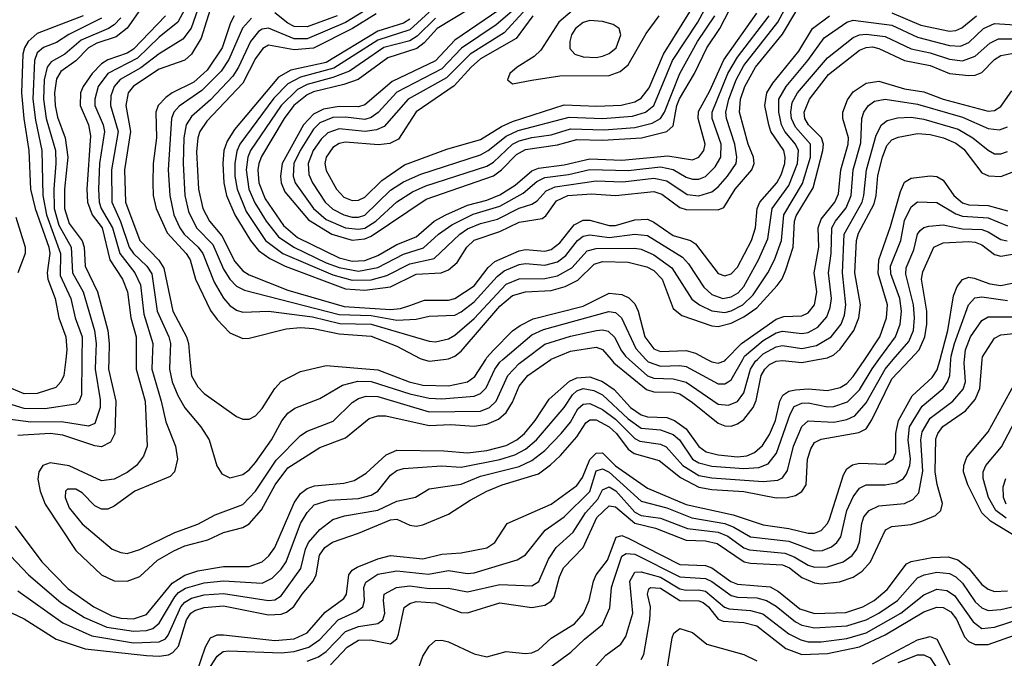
# Model space of a CAD drawing. Header units: inches. Extents: x 990535 to 1117859, y 769386 to 892122.
# Tile 737 of 1056: x 1061436 to 1064500, y 849070 to 851057. Entities that reach past the tile are written whole.
import ezdxf

# ---------------------------------------------------------------- set-up
doc = ezdxf.new("R2010")
doc.units = ezdxf.units.IN
doc.header["$MEASUREMENT"] = 0
doc.layers.add('B0864', color=7, linetype='Continuous')
doc.layers.add('B0865', color=7, linetype='Continuous')

msp = doc.modelspace()

# ---------------------------------------------------------------- linework, layer by layer
at = {"layer": 'B0864', "color": 5}
for points, elevation in [([(1061671.6, 850000), (1061670.7, 849970), (1061685.7, 849874.3), (1061685.6, 849850), (1061670, 849800.2), (1061650, 849792.4), (1061565.6, 849805.6), (1061470, 849804.6), (1061350, 849820.1)], 3160), ([(1061629.3, 850000), (1061628.2, 849890), (1061620.4, 849870), (1061610, 849861.3), (1061513.8, 849846.2), (1061450, 849847.7), (1061350, 849877.7)], 3140), ([(1061579, 850000), (1061573.3, 849950), (1061564, 849930), (1061547.7, 849912.3), (1061490, 849893.6), (1061450, 849892.8), (1061370, 849925.8)], 3120), ([(1061388.7, 849408.7), (1061463.3, 849330), (1061563.9, 849243.9), (1061637.2, 849197.2), (1061707.3, 849167.3), (1061790, 849154.4), (1061830, 849156.4), (1061850, 849162.6), (1061870, 849179.3), (1061918.5, 849261.5), (1061930, 849274.5), (1061951.9, 849288.1), (1062010, 849305.3), (1062070, 849311.5), (1062190, 849304), (1062221, 849319), (1062250, 849347.7), (1062265.2, 849370), (1062310, 849489), (1062330, 849524), (1062352.1, 849547.9), (1062398.4, 849561.6), (1062490, 849567.8), (1062530, 849577.7), (1062550.3, 849590), (1062590, 849639.9), (1062610, 849654.5), (1062630, 849661), (1062748.9, 849668.9), (1062810, 849665.1), (1062930, 849689.1), (1062976.9, 849703.1), (1063010, 849721.2), (1063043.9, 849750), (1063130, 849850.1), (1063156.8, 849890), (1063170, 849902.7), (1063190, 849910), (1063223, 849903), (1063250, 849890.3), (1063330, 849815.1), (1063370, 849786.7), (1063430, 849780.5), (1063470, 849766.5), (1063489.6, 849749.6), (1063530, 849690.1), (1063550, 849678), (1063590, 849668.2), (1063690, 849660.2), (1063736.3, 849663.7), (1063764.9, 849675.1), (1063791.2, 849708.8), (1063833.7, 849830), (1063846.8, 849853.2), (1063870, 849863.9), (1063890, 849865.2), (1063950, 849853), (1063970, 849853.5), (1064012.2, 849867.8), (1064050, 849905.2), (1064088.9, 849971.1), (1064110, 850000)], 3160), ([(1061410, 849211.8), (1061450, 849193.2), (1061549.4, 849129.4), (1061638.9, 849098.9), (1061830, 849079.1), (1061870, 849077.1), (1061898.9, 849081.1), (1061912.5, 849087.5), (1061930, 849108), (1061954.7, 849190), (1061968, 849210), (1061981.1, 849218.9), (1062010, 849228.2), (1062070, 849232.9), (1062210, 849205.3), (1062250, 849206.8), (1062266.6, 849213.4), (1062288.6, 849231.4), (1062314.7, 849270), (1062349.6, 849310), (1062358.3, 849330), (1062368.7, 849391.3), (1062385.6, 849414.4), (1062409, 849431), (1062490, 849459.2), (1062590, 849501.3), (1062610, 849502.8), (1062650, 849484.8), (1062670, 849481.3), (1062690, 849485), (1062770, 849518.3), (1062837.4, 849562.6), (1062890, 849590.4), (1062937.7, 849610), (1063050, 849644.4), (1063088.2, 849671.8), (1063118.9, 849701.1), (1063170, 849759.2), (1063197.6, 849802.4), (1063210, 849812.5), (1063230, 849812.3), (1063270, 849790.8), (1063292.9, 849770), (1063330, 849721.3), (1063347.8, 849707.8), (1063425.9, 849685.9), (1063492.7, 849632.7), (1063550, 849602.3), (1063590, 849595.5), (1063690, 849589.4), (1063790, 849569.3), (1063824.5, 849570), (1063850, 849576.2), (1063870.7, 849589.3), (1063883.6, 849610), (1063888.1, 849690), (1063897.7, 849722.3), (1063910, 849741.3), (1063930, 849751.5), (1064047.2, 849772.8), (1064070, 849784.6), (1064087.8, 849812.2), (1064150, 849939.4), (1064207, 850000)], 3120), ([(1061421.2, 849481.2), (1061504.4, 849370), (1061586.2, 849286.2), (1061666.8, 849230), (1061722.3, 849202.3), (1061750, 849195.2), (1061790, 849192.5), (1061830, 849206.2), (1061910, 849304.1), (1061950, 849328.8), (1061990, 849342), (1062070, 849355.2), (1062150, 849355.2), (1062190.4, 849370), (1062211.4, 849388.6), (1062230, 849414.8), (1062290, 849554.3), (1062310, 849583.2), (1062330, 849598.7), (1062353.5, 849606.5), (1062444.8, 849615.2), (1062476.6, 849623.4), (1062514.3, 849645.7), (1062576.8, 849703.2), (1062610, 849717.6), (1062756.1, 849716.1), (1062830, 849709.8), (1062890, 849717), (1062950, 849732.3), (1062983.5, 849750), (1063007.3, 849770), (1063039.9, 849810), (1063083.3, 849876.7), (1063147.2, 849932.8), (1063170, 849943.3), (1063210, 849945.7), (1063250, 849931.7), (1063286.5, 849906.5), (1063337.2, 849850), (1063370, 849827.2), (1063390, 849821.9), (1063450, 849819.1), (1063474, 849810), (1063510, 849784.6), (1063549.3, 849729.3), (1063572.4, 849712.4), (1063610, 849702.9), (1063670, 849697.3), (1063699.4, 849700.6), (1063722.5, 849710), (1063748.2, 849731.8), (1063770, 849766.3), (1063788.3, 849810), (1063801.4, 849870), (1063810.7, 849889.3), (1063830, 849901.3), (1063850, 849905.9), (1063890, 849909), (1063950, 849903.3), (1063990, 849912.3), (1064010, 849924.9), (1064030, 849946.7), (1064066.1, 850000)], 3180), ([(1061712.6, 850000), (1061711.9, 849970), (1061735, 849870), (1061731.8, 849770), (1061717.8, 849742.2), (1061690, 849728.4), (1061670, 849730.7), (1061570, 849764.2), (1061530.1, 849770.1), (1061430, 849763.4)], 3180), ([(1061430, 849279.5), (1061570, 849180.4), (1061659.7, 849139.7), (1061790, 849117.9), (1061870, 849121.1), (1061889.2, 849130.8), (1061898.1, 849141.9), (1061937.1, 849230), (1061950, 849244.9), (1061970, 849256.7), (1062010, 849267), (1062070, 849272), (1062210, 849249.6), (1062230, 849252.3), (1062250, 849264), (1062310.7, 849349.3), (1062325.2, 849410), (1062334.3, 849430), (1062370, 849471), (1062410, 849501.6), (1062446.4, 849513.6), (1062550, 849531.2), (1062610, 849559.3), (1062668.1, 849571.9), (1062710, 849596.9), (1062810, 849611.8), (1062870, 849636.7), (1062990, 849667.1), (1063030, 849685.3), (1063070, 849716.8), (1063121.5, 849770), (1063150, 849804.6), (1063173.3, 849846.7), (1063190, 849860.6), (1063210, 849862.6), (1063250, 849844.7), (1063290, 849813.8), (1063350, 849753.9), (1063365.7, 849745.7), (1063430, 849736.6), (1063448, 849728), (1063499.6, 849670), (1063550, 849638.8), (1063590, 849631.5), (1063750, 849620.3), (1063795.9, 849624.1), (1063810, 849632.1), (1063825.3, 849654.7), (1063844.1, 849730), (1063870, 849791.2), (1063890, 849808.9), (1063970, 849804.4), (1064010, 849813.2), (1064035.1, 849824.9), (1064070, 849864.7), (1064129.1, 849970), (1064155, 850000)], 3140), ([(1061798.1, 850000), (1061798, 849970), (1061825.9, 849870), (1061832, 849730), (1061821.3, 849698.7), (1061799.1, 849670), (1061770, 849647.7), (1061730, 849627.4), (1061690, 849622.2), (1061590, 849669.4), (1061530, 849678.8), (1061507.6, 849670), (1061495, 849650), (1061492.4, 849627.6), (1061499.1, 849590), (1061514.7, 849550), (1061610, 849405.9), (1061690, 849329.3), (1061730, 849311.3), (1061770, 849309.7), (1061810, 849324.8), (1061865, 849375), (1061915.5, 849404.5), (1061950, 849419.6), (1062021.3, 849438.7), (1062070, 849461.7), (1062130, 849476.6), (1062150, 849488.5), (1062188.2, 849531.8), (1062230.4, 849610), (1062270, 849663.1), (1062370, 849725.6), (1062450, 849756.1), (1062523.8, 849816.2), (1062550, 849824.2), (1062575.4, 849824.6), (1062710, 849794.8), (1062777.2, 849797.2), (1062850, 849792.6), (1062890, 849798.2), (1062925.9, 849814.1), (1062950, 849835.1), (1062970, 849867.5), (1062990, 849916.6), (1063016.8, 849950), (1063088.8, 850000)], 3220), ([(1061847.9, 850000), (1061846.5, 849970), (1061876.3, 849870), (1061890, 849806.3), (1061920.1, 849730), (1061926.5, 849690), (1061917.1, 849650), (1061903.9, 849636.1), (1061793.5, 849590), (1061730, 849543.2), (1061710, 849533.7), (1061690, 849533.9), (1061670, 849544), (1061630, 849585), (1061610, 849596.7), (1061584, 849596), (1061577.7, 849590), (1061576.9, 849570), (1061590, 849538.6), (1061630, 849488.7), (1061723.6, 849410), (1061750, 849398.8), (1061770, 849396.3), (1061810, 849408.7), (1061918.5, 849461.5), (1061990, 849487.6), (1062044, 849516), (1062130, 849548.6), (1062170, 849590.1), (1062233.6, 849686.4), (1062310, 849763.3), (1062330, 849776.9), (1062411.8, 849808.2), (1062470, 849865.8), (1062490, 849879), (1062514.2, 849885.8), (1062550, 849884.5), (1062710, 849837.5), (1062870, 849838.6), (1062897.6, 849850), (1062918.6, 849870), (1062955, 849950), (1062990, 849987.4), (1063006.8, 850000)], 3240), ([(1061902.7, 850000), (1061901.7, 849970), (1061910.3, 849930), (1061927.7, 849887.7), (1061950, 849849.5), (1061999.5, 849790), (1062025.3, 849750), (1062049.1, 849669.1), (1062064.5, 849644.5), (1062090, 849631.8), (1062130, 849642.5), (1062150, 849656.4), (1062170, 849679.3), (1062219.7, 849750), (1062251.4, 849808.6), (1062270, 849832.9), (1062291.7, 849848.3), (1062370, 849878.4), (1062440.2, 849919.8), (1062487.7, 849932.3), (1062530, 849931.8), (1062650, 849893.1), (1062710, 849880), (1062750, 849877.6), (1062850, 849885.5), (1062870, 849894.1), (1062888, 849912), (1062914.5, 849970), (1062930, 849991.6), (1062939.9, 850000)], 3260), ([(1061965.6, 850000), (1061970, 849949.1), (1061990, 849914.6), (1062010, 849894), (1062110, 849822.7), (1062130, 849814.6), (1062150, 849814), (1062170, 849824.8), (1062190, 849847.9), (1062230, 849910.1), (1062250, 849931.3), (1062310, 849962.2), (1062390, 849981.3), (1062550, 849968.2), (1062647.5, 849930), (1062690, 849919.8), (1062770, 849918.2), (1062829.2, 849930), (1062852.8, 849947.2), (1062886.4, 850000)], 3280), ([(1061973, 848987), (1062014.1, 849105.9), (1062030, 849133.3), (1062050, 849142.6), (1062070, 849142.8), (1062230, 849125.3), (1062290, 849130.5), (1062330.4, 849149.6), (1062386.4, 849213.6), (1062444.1, 849255.9), (1062452.9, 849270), (1062459.9, 849330), (1062470, 849343.8), (1062486.2, 849353.8), (1062550, 849380), (1062590, 849389.8), (1062690, 849380), (1062750, 849394.5), (1062810, 849398.5), (1062890, 849414.2), (1062914.8, 849430), (1062953, 849490), (1063090, 849550.1), (1063170, 849608.2), (1063187.4, 849632.6), (1063210, 849688.7), (1063230, 849708.8), (1063250, 849709), (1063290, 849669.1), (1063390, 849599.6), (1063510, 849548.6), (1063656, 849516), (1063750, 849485), (1063830, 849473.9), (1063890, 849459.7), (1063910, 849459.6), (1063930, 849467.6), (1063950, 849489.1), (1063956.8, 849503.2), (1063999.5, 849640.5), (1064010, 849659.6), (1064028, 849672), (1064050, 849676.9), (1064130, 849674.2), (1064154.8, 849690), (1064162.9, 849710), (1064162.7, 849770), (1064170.6, 849810), (1064213.2, 849886.8), (1064275.7, 849944.3), (1064291.9, 849968.1), (1064300.4, 850000)], 3080), ([(1062030, 849044.9), (1062050, 849076.7), (1062069.1, 849090.9), (1062086.9, 849093.1), (1062250, 849087.2), (1062290, 849091), (1062335.6, 849104.4), (1062370, 849128.1), (1062427, 849190), (1062484, 849216), (1062503.2, 849230), (1062509.3, 849250), (1062506.6, 849290), (1062512.7, 849307.3), (1062550, 849332.3), (1062610, 849342.1), (1062708.2, 849331.8), (1062770, 849342.7), (1062830, 849334.3), (1062850, 849336), (1062984.1, 849375.9), (1063010, 849391.9), (1063070.9, 849469.1), (1063130, 849510), (1063210, 849589.5), (1063230, 849653.4), (1063250, 849659.8), (1063270, 849649.6), (1063370, 849559.4), (1063450, 849538.6), (1063527.5, 849507.5), (1063630, 849489.5), (1063658.2, 849478.2), (1063710, 849447.7), (1063830, 849434), (1063910, 849404.3), (1063934.2, 849405.8), (1063962.7, 849417.3), (1063979.1, 849430), (1063991.7, 849448.3), (1064010, 849530.1), (1064030, 849573), (1064050, 849599.1), (1064070.3, 849609.7), (1064130.1, 849610.1), (1064164.3, 849615.7), (1064186.8, 849630), (1064196.5, 849643.5), (1064206.2, 849670), (1064208, 849690), (1064200.8, 849750), (1064205.3, 849790), (1064245, 849855), (1064309.9, 849910), (1064324.1, 849930), (1064331.2, 849950), (1064334.3, 850000)], 3060), ([(1062330, 849060.9), (1062365.9, 849074.1), (1062390, 849091.4), (1062450, 849153.4), (1062490, 849169.2), (1062550, 849178), (1062566.2, 849190), (1062572.2, 849210), (1062567.7, 849250), (1062570.3, 849269.7), (1062608.7, 849290), (1062650, 849295.4), (1062710, 849287), (1062770, 849287.9), (1062830, 849276.4), (1062930, 849299.2), (1063030, 849295.2), (1063051.3, 849308.7), (1063082, 849378), (1063105.1, 849414.9), (1063157.9, 849462.1), (1063196.8, 849523.2), (1063234.7, 849565.3), (1063250, 849594.5), (1063270, 849603.6), (1063291.2, 849591.2), (1063350, 849524.8), (1063370, 849514.5), (1063430, 849506.4), (1063514.3, 849474.3), (1063610, 849462.7), (1063639.4, 849450), (1063690, 849413.5), (1063707.1, 849407.1), (1063817.6, 849397.6), (1063846.2, 849386.2), (1063890, 849359.9), (1063910, 849353.9), (1063950, 849354.4), (1063998.9, 849370), (1064027.1, 849390), (1064041.9, 849410), (1064050, 849432), (1064056.6, 849490), (1064063.3, 849510), (1064079.6, 849530), (1064110, 849544.7), (1064190, 849552), (1064215.4, 849564.6), (1064234.6, 849585.4), (1064247.3, 849652.7), (1064240.7, 849750), (1064244.9, 849775.1), (1064270, 849817.2), (1064340.6, 849870), (1064372.7, 849907.3), (1064379.7, 849930), (1064375.3, 849990), (1064376.3, 850000)], 3040), ([(1062402.8, 849050), (1062455.4, 849104.6), (1062490, 849126), (1062527.5, 849127.5), (1062590, 849114.5), (1062609.4, 849130.6), (1062615.1, 849144.9), (1062632.1, 849227.9), (1062650, 849240.7), (1062670, 849246.6), (1062730, 849242.5), (1062810, 849212), (1062830, 849211), (1062930, 849243), (1063030, 849227.6), (1063070, 849235.7), (1063090, 849247.5), (1063098.8, 849261.2), (1063116.1, 849323.9), (1063128.6, 849351.4), (1063190, 849415.1), (1063232, 849508), (1063270, 849544), (1063290, 849541.1), (1063350.4, 849490.4), (1063415.2, 849475.2), (1063510, 849437.9), (1063570, 849435.1), (1063607.1, 849427.1), (1063690.4, 849370.4), (1063710, 849365.8), (1063810, 849361.2), (1063831.4, 849351.4), (1063870, 849321.7), (1063910, 849304.6), (1063930, 849302.1), (1063987.5, 849307.5), (1064030, 849322.2), (1064058.5, 849341.5), (1064083.7, 849370), (1064130.6, 849469.4), (1064150, 849480.5), (1064210, 849486.5), (1064243.6, 849496.4), (1064285.8, 849514.2), (1064302.5, 849530), (1064307.9, 849552.1), (1064291.2, 849611.2), (1064285.4, 849650), (1064287, 849753), (1064293.2, 849770), (1064308.8, 849791.2), (1064379.5, 849840.5), (1064410, 849875.2), (1064424, 849910), (1064431.6, 850000)], 3020), ([(1062691.5, 850000), (1062710, 849994.5), (1062754.9, 850000)], 3320), ([(1063276.5, 850000), (1063284.9, 849990), (1063386.9, 849906.9), (1063410, 849899.7), (1063470, 849898.5), (1063490, 849892.7), (1063530, 849866.4), (1063610, 849801.6), (1063630, 849793.2), (1063650, 849792.8), (1063670, 849799.6), (1063690, 849813.3), (1063718.2, 849850), (1063727.8, 849872.2), (1063743.9, 849950), (1063755.3, 849970), (1063770, 849984.3), (1063790, 849994.6), (1063810, 849996.8), (1063870, 849990.9), (1063920.1, 850000)], 3220), ([(1063333, 850000), (1063390, 849948.8), (1063410, 849941.3), (1063470, 849939.6), (1063509.7, 849929.7), (1063610, 849860.6), (1063642.4, 849857.6), (1063670, 849869.3), (1063690, 849895.9), (1063710.2, 849970), (1063725.7, 849994.3), (1063731.7, 850000)], 3240), ([(1063385.1, 850000), (1063392.3, 849992.3), (1063430, 849979.6), (1063490, 849981.7), (1063510, 849978.2), (1063610, 849924.6), (1063630, 849924.3), (1063640.9, 849930), (1063650, 849936.3), (1063686.2, 850000)], 3260), ([(1063575.9, 850000), (1063590, 849992.7), (1063610, 849988.2), (1063630, 849995.8), (1063634, 850000)], 3280), ([(1064544.3, 849444.3), (1064457, 849497), (1064430, 849522.6), (1064386.6, 849610), (1064373.6, 849650), (1064374.7, 849670), (1064384.3, 849695.7), (1064450, 849774.5), (1064530, 849920.4)], 2980), ([(1064506, 849506), (1064474.2, 849530), (1064451.1, 849570), (1064434.2, 849630), (1064435.1, 849650), (1064443, 849670), (1064491.7, 849728.3), (1064533.1, 849806.9)], 2960), ([(1064505.9, 849550), (1064497.5, 849570), (1064496.9, 849603.1), (1064505, 849630)], 2940), ([(1062668, 849012), (1062690, 849076.9), (1062710, 849107.5), (1062730, 849125.4), (1062750, 849126.9), (1062770, 849120.7), (1062850, 849083.7), (1062890, 849074.1), (1062950, 849091.3), (1063010, 849085.1), (1063030, 849087), (1063050, 849096.2), (1063090, 849132.4), (1063162.3, 849177.7), (1063190.6, 849209.4), (1063207.9, 849250), (1063221.5, 849310), (1063230.3, 849330), (1063264.8, 849375.2), (1063292.7, 849447.3), (1063310, 849451.7), (1063330, 849443.6), (1063490, 849362.3), (1063570, 849358.9), (1063590, 849351.5), (1063649.2, 849309.2), (1063670, 849300.6), (1063771.9, 849291.9), (1063797.8, 849277.8), (1063863.6, 849223.6), (1063910, 849209.6), (1064007.5, 849212.5), (1064060.1, 849230), (1064095.3, 849250), (1064136.2, 849283.8), (1064196.4, 849363.6), (1064210, 849371.2), (1064276.3, 849383.7), (1064325.5, 849385.5), (1064356.2, 849376.2), (1064389.5, 849349.5), (1064430, 849299.9), (1064450, 849285.1), (1064470, 849278.2), (1064510, 849280.1)], 2980), ([(1063070, 849029.7), (1063151, 849089), (1063193.2, 849130), (1063250, 849175), (1063272.9, 849227.1), (1063277.6, 849290), (1063283.9, 849310), (1063310, 849387.9), (1063323.5, 849396.5), (1063350, 849393.9), (1063490, 849323.7), (1063570, 849318), (1063590, 849308.5), (1063650, 849265.6), (1063670, 849260.1), (1063730, 849257.7), (1063760.7, 849250), (1063790, 849231.9), (1063850, 849183.1), (1063870, 849173.5), (1063910, 849164.4), (1064010, 849170.9), (1064070, 849190), (1064110.3, 849210), (1064167.6, 849250), (1064230, 849319.9), (1064250.7, 849330), (1064290, 849338.5), (1064330, 849334.3), (1064350, 849323.9), (1064370, 849304.1), (1064410, 849245.2), (1064430, 849227.1), (1064450, 849219.2), (1064490, 849222.1), (1064610.2, 849249.8)], 2960), ([(1063210, 849025.1), (1063260.3, 849079.7), (1063306.4, 849113.6), (1063322.7, 849137.3), (1063344.2, 849210), (1063335, 849310), (1063350, 849338.4), (1063370, 849339.3), (1063430, 849322.2), (1063490, 849286.1), (1063510, 849281.9), (1063550, 849283.5), (1063570, 849278.5), (1063629.2, 849229.2), (1063643.7, 849223.7), (1063710, 849219), (1063748.5, 849208.5), (1063830, 849146.2), (1063867.1, 849127.1), (1063890, 849121.3), (1063930, 849120.9), (1064010, 849131.8), (1064070, 849149.3), (1064178.7, 849210), (1064250, 849267.6), (1064290, 849285.2), (1064321.1, 849281.1), (1064345.1, 849265.1), (1064403.2, 849183.2), (1064430, 849163), (1064470, 849166.8), (1064550, 849193.2)], 2940), ([(1063370, 849065.9), (1063377.9, 849082.1), (1063396.7, 849190), (1063398.8, 849230), (1063390.3, 849270), (1063393.7, 849286.3), (1063398.8, 849290), (1063430, 849288.2), (1063490, 849250), (1063550, 849249.1), (1063563.4, 849243.4), (1063580, 849230), (1063610, 849192.2), (1063625.3, 849185.3), (1063690, 849181.8), (1063730, 849171), (1063820.3, 849100.3), (1063870, 849082.2), (1063950, 849085), (1064050, 849105.5), (1064130, 849143.5), (1064250, 849214.6), (1064290, 849228.8), (1064310, 849228.5), (1064334.4, 849214.4), (1064351.4, 849191.4), (1064376.9, 849136.9), (1064390, 849122), (1064410, 849113.3), (1064450, 849113.3), (1064550, 849148.5)], 2920), ([(1063446.6, 849010), (1063466.4, 849133.6), (1063472, 849148), (1063490, 849162.7), (1063530, 849150.1), (1063574.2, 849114.2), (1063690, 849081.4), (1063730, 849062.1)], 2880), ([(1064090, 849052.5), (1064230, 849127.7), (1064270, 849137.8), (1064290.6, 849130), (1064331.3, 849050)], 2880), ([(1064170, 849056.8), (1064230, 849080.3), (1064250, 849081.1), (1064270, 849071.3), (1064296.8, 849030)], 2860)]:
    msp.add_lwpolyline(points, dxfattribs=dict(at, elevation=elevation))
at = {"layer": 'B0865', "color": 5}
for points, elevation in [([(1063130, 851221.1), (1062943.7, 851016.3), (1062838.1, 850950), (1062763.7, 850876.3), (1062645, 850810), (1062570, 850724.9), (1062545.8, 850714.2), (1062510.6, 850709.4), (1062430, 850717.6), (1062395.1, 850704.9), (1062374.1, 850685.9), (1062349, 850650), (1062333.2, 850610), (1062335.5, 850575.5), (1062346.7, 850550), (1062386.2, 850490), (1062410, 850467.6), (1062444.7, 850450), (1062470, 850443.2), (1062490, 850443), (1062510, 850449.4), (1062590, 850527), (1062630, 850552.5), (1062683.8, 850576.2), (1062870, 850636.6), (1062894.3, 850650), (1062950, 850694.8), (1062987.1, 850712.9), (1063146.4, 850753.6), (1063250.1, 850749.9), (1063343.2, 850756.8), (1063383.7, 850770), (1063409.6, 850790), (1063467.7, 850930), (1063546.9, 851050), (1063568.5, 851090)], 3560), ([(1062650, 851058.7), (1062630, 851046.6), (1062550, 851021.4), (1062390, 850924), (1062280.1, 850899.9), (1062240.9, 850879.1), (1062104.4, 850715.6), (1062081, 850679), (1062071.1, 850650), (1062067.7, 850610), (1062070.6, 850550), (1062079.2, 850510), (1062105.4, 850450), (1062153.6, 850370), (1062179, 850339), (1062214.1, 850314.1), (1062262.3, 850290), (1062450, 850220), (1062510, 850215.3), (1062590, 850226.5), (1062670, 850265.4), (1062748, 850270), (1062770, 850278.7), (1062797.7, 850302.3), (1062827.6, 850350), (1062850, 850371), (1062930, 850398.5), (1062990, 850427.6), (1063061.4, 850438.6), (1063073.1, 850446.9), (1063106.2, 850493.8), (1063142.3, 850510), (1063215.1, 850515.1), (1063290, 850509.8), (1063410, 850522.8), (1063434.8, 850514.8), (1063490, 850472.9), (1063510, 850466.5), (1063610, 850466.1), (1063627, 850473), (1063662.5, 850530), (1063714.5, 850590), (1063721.5, 850610), (1063719.7, 850630), (1063702.7, 850670), (1063676, 850770), (1063679, 850810), (1063692.8, 850850), (1063726, 850910), (1063810, 851012.7), (1063890, 851146.9)], 3420), ([(1062003.7, 851130), (1061969.2, 851030.8), (1061943.5, 850996.5), (1061870, 850951.2), (1061812.8, 850907.2), (1061748.8, 850871.2), (1061730, 850850), (1061719.8, 850820.2), (1061718.7, 850790), (1061741.6, 850710), (1061720.9, 850590), (1061722.4, 850490), (1061749.2, 850429.2), (1061776.2, 850350), (1061790.3, 850330), (1061831.4, 850290), (1061847, 850267), (1061863.6, 850150), (1061900.1, 850070), (1061904.6, 850050), (1061902.7, 850000)], 3260), ([(1062890, 851124.7), (1062735.2, 851030), (1062694.6, 850985.4), (1062671.7, 850968.3), (1062581.4, 850938.6), (1062488.8, 850871.2), (1062444.3, 850855.7), (1062350, 850833.1), (1062330, 850824), (1062289.4, 850790.6), (1062259.3, 850750), (1062188.2, 850631.8), (1062179.7, 850610), (1062176.4, 850590), (1062179.6, 850550), (1062199.5, 850499.5), (1062256.8, 850416.8), (1062300, 850380), (1062430, 850316.7), (1062470, 850306.1), (1062510, 850307.9), (1062550, 850323.2), (1062610, 850358.2), (1062670, 850381.3), (1062726.1, 850430), (1062761.8, 850450), (1062830, 850479.8), (1062890, 850495.6), (1062930, 850512.1), (1062977.5, 850542.5), (1063030, 850587), (1063050, 850595.7), (1063130, 850606.1), (1063210, 850624.9), (1063310, 850620.1), (1063453.4, 850633.4), (1063530, 850621), (1063549.9, 850630.1), (1063564.8, 850650), (1063569.1, 850670), (1063547.7, 850750), (1063548.3, 850771.7), (1063583.7, 850836.3), (1063627.2, 850932.8), (1063730, 851078.3)], 3480), ([(1061811.4, 851090), (1061770, 851031.1), (1061735.8, 851004.2), (1061675.9, 850984.1), (1061649.8, 850970.2), (1061610, 850929.5), (1061564, 850896), (1061550, 850873.5), (1061543.5, 850830), (1061545.6, 850790), (1061553.7, 850753.7), (1061577.1, 850690), (1061585.6, 850630), (1061574.6, 850530), (1061574.9, 850470), (1061590, 850423.2), (1061629.6, 850369.6), (1061635.8, 850350), (1061638.9, 850290), (1061678, 850210), (1061709.8, 850090), (1061713.7, 850050), (1061712.6, 850000)], 3180), ([(1061950, 851089.9), (1061928.2, 851050), (1061870, 851003.3), (1061802.3, 850937.7), (1061709.5, 850890.5), (1061680.3, 850850), (1061669.4, 850810.6), (1061670, 850790), (1061695.5, 850730), (1061699.7, 850710), (1061684.5, 850610), (1061680.6, 850530), (1061683.2, 850490), (1061689.3, 850470), (1061724.3, 850410), (1061747.5, 850330), (1061793.6, 850270), (1061811.8, 850231.8), (1061821.5, 850141.5), (1061850.3, 850050), (1061847.9, 850000)], 3240), ([(1062033.8, 851106.2), (1062000.3, 850999.7), (1061970, 850950.7), (1061950, 850931.5), (1061870, 850903.8), (1061789.5, 850850.5), (1061773.4, 850830), (1061766.5, 850790), (1061780.9, 850710), (1061761.7, 850590), (1061765.2, 850490), (1061810, 850370.1), (1061868.6, 850308.6), (1061884.6, 850284.6), (1061911.9, 850150), (1061955.3, 850070), (1061961.3, 850050), (1061965.6, 850000)], 3280), ([(1062530, 851097.1), (1062450, 851048.8), (1062330, 850998), (1062290, 850997.4), (1062210, 851031.3), (1062190, 851028.2), (1062179.1, 851020.9), (1062154.1, 850990), (1062116.8, 850910), (1062098.6, 850881.4), (1062030, 850807.7), (1061970, 850755.9), (1061954, 850730), (1061946.1, 850690), (1061944.1, 850610), (1061950, 850510), (1061961, 850461), (1061985.7, 850410), (1062037.3, 850357.3), (1062070, 850281), (1062090, 850249.7), (1062110, 850228.6), (1062135.8, 850215.8), (1062430, 850140.4), (1062530, 850136.4), (1062610, 850121.9), (1062670, 850125.9), (1062710, 850134.9), (1062790, 850138.3), (1062810, 850148.1), (1062850, 850179.8), (1062921.5, 850258.5), (1062944.1, 850275.9), (1062990, 850295.1), (1063010, 850298.2), (1063070, 850293.2), (1063110, 850303.9), (1063136, 850324), (1063171.9, 850370), (1063190, 850384), (1063210, 850388.3), (1063270, 850379.6), (1063350, 850390), (1063390, 850385.7), (1063498.5, 850318.5), (1063517.5, 850297.5), (1063565.1, 850225.1), (1063590, 850201.7), (1063623.8, 850190), (1063650, 850194.8), (1063672.2, 850207.8), (1063690, 850226.9), (1063735.7, 850310), (1063764.2, 850375.8), (1063778, 850470), (1063830, 850541.7), (1063856.2, 850610), (1063859.7, 850650), (1063850.7, 850670), (1063817.5, 850710), (1063807.4, 850730), (1063798.4, 850770), (1063798.7, 850810), (1063821.5, 850850), (1063889.1, 850930.9), (1063939.4, 851000.6), (1064010, 851049.7), (1064030, 851056.5), (1064150, 851040), (1064230, 851003.2), (1064330, 850976.7), (1064364.5, 850975.5), (1064390, 850986.5), (1064435.3, 851030), (1064470, 851046.1), (1064550, 851040.4)], 3360), ([(1062710, 851081.1), (1062650, 851025.6), (1062550, 850993.3), (1062413.6, 850906.4), (1062310, 850878.1), (1062270, 850857.4), (1062226.6, 850813.4), (1062120.4, 850670), (1062111.6, 850648.4), (1062105.4, 850610), (1062105.4, 850570), (1062112.1, 850530), (1062140.9, 850460.9), (1062201.1, 850370), (1062254.8, 850330), (1062410, 850262.9), (1062470, 850246.4), (1062530, 850248), (1062578.9, 850261.1), (1062650, 850297.3), (1062725.8, 850314.2), (1062805.8, 850390), (1062830, 850406.3), (1062870, 850423.2), (1062923, 850437), (1062990, 850470.4), (1063030, 850483.6), (1063045.9, 850494.1), (1063074.8, 850525.2), (1063102.6, 850537.4), (1063230, 850556), (1063312.9, 850552.9), (1063410, 850564.2), (1063450, 850555.9), (1063513.1, 850513.1), (1063550, 850509.2), (1063590, 850521.4), (1063610, 850536.8), (1063639.2, 850570), (1063665.6, 850610), (1063667.8, 850630), (1063661.5, 850670), (1063635.9, 850750), (1063633.6, 850770), (1063642.6, 850810), (1063665.8, 850870), (1063690, 850915.2), (1063795.7, 851050), (1063816.8, 851090)], 3440), ([(1062423.3, 851070), (1062330, 851035.6), (1062290, 851036.6), (1062270, 851046.5), (1062230, 851078.9)], 3340), ([(1062950, 851102.9), (1062790, 850994.1), (1062730, 850929.6), (1062595.3, 850864.7), (1062510, 850792.2), (1062490, 850786.3), (1062430, 850787), (1062380.9, 850779.1), (1062350, 850763.7), (1062319, 850730), (1062252.8, 850610), (1062247.5, 850570), (1062250, 850549.5), (1062261.4, 850521.4), (1062334.1, 850434.1), (1062407.5, 850390), (1062470, 850371.4), (1062510, 850375.1), (1062530, 850383.3), (1062701, 850499), (1062910, 850571.8), (1062935.4, 850590), (1062982.5, 850637.5), (1063010, 850653), (1063110, 850668.3), (1063170, 850684.7), (1063250, 850682.8), (1063370.6, 850689.4), (1063449.9, 850710), (1063470, 850727.3), (1063480.8, 850790), (1063489.2, 850810.8), (1063536.6, 850890), (1063574.3, 850970), (1063615.2, 851030), (1063646.1, 851090)], 3520), ([(1062983.2, 851096.8), (1062918.8, 851041.2), (1062811, 850969), (1062750, 850905), (1062610, 850832.3), (1062551.1, 850768.9), (1062530, 850753.2), (1062510, 850747.2), (1062450, 850753.7), (1062410, 850752.6), (1062370, 850736.2), (1062350, 850716.4), (1062308.3, 850650), (1062289.1, 850610), (1062287.3, 850570), (1062293.1, 850550), (1062349.8, 850470), (1062390, 850435.2), (1062450, 850409.7), (1062490, 850405.1), (1062510, 850409), (1062544, 850430), (1062610, 850490.3), (1062658.4, 850521.6), (1062700, 850540), (1062890, 850601.8), (1062910, 850613.8), (1062970, 850669.8), (1062990, 850680.3), (1063030, 850691.2), (1063090, 850699.1), (1063150, 850717.3), (1063255.2, 850715.2), (1063350, 850721.9), (1063404.3, 850735.7), (1063430, 850750.4), (1063442.4, 850770), (1063490.4, 850889.6), (1063545.8, 850990), (1063599, 851070)], 3540), ([(1063033.1, 851070), (1062981.5, 850998.5), (1062870, 850935.8), (1062840.6, 850910), (1062788.3, 850851.7), (1062670, 850770.6), (1062614.7, 850685.3), (1062587.6, 850672.4), (1062552.1, 850667.9), (1062450, 850676), (1062430, 850672), (1062410, 850659.6), (1062389.5, 850630), (1062385.9, 850610), (1062390, 850587.8), (1062421.7, 850530), (1062445, 850505), (1062470, 850494.5), (1062490, 850495.4), (1062510, 850505.6), (1062563.1, 850556.9), (1062633.9, 850606.1), (1062765.1, 850654.9), (1062870, 850684.6), (1062935.2, 850724.8), (1062970, 850740.7), (1063130, 850792.8), (1063231.8, 850788.2), (1063308.1, 850791.9), (1063350, 850801.8), (1063370, 850813.6), (1063394.6, 850845.4), (1063439.4, 850950), (1063526.8, 851090)], 3580), ([(1063170, 851097.8), (1063114.3, 851050), (1063057.8, 850962.2), (1063037.1, 850942.9), (1062983.9, 850910), (1062961.6, 850890), (1062954, 850870), (1062970, 850857.8), (1063030, 850868.9), (1063116.9, 850883.1), (1063270, 850883.6), (1063304.2, 850895.8), (1063330, 850916.8), (1063386, 851014), (1063425.6, 851070)], 3620), ([(1064150, 851079.1), (1064240.8, 851040.8), (1064330, 851021.8), (1064350, 851023.7), (1064368, 851032), (1064414.1, 851070)], 3380), ([(1061632.7, 851070), (1061490, 851014), (1061461.7, 850990), (1061450.3, 850970), (1061445.4, 850950), (1061441.2, 850830), (1061448.1, 850750), (1061463.8, 850650), (1061469.3, 850530), (1061483.3, 850470), (1061526.4, 850350), (1061529.7, 850330), (1061521, 850270), (1061522.9, 850250), (1061545.9, 850190), (1061557.7, 850130), (1061579.2, 850070), (1061582.5, 850030), (1061579, 850000)], 3120), ([(1061690, 851062), (1061588.5, 851011.5), (1061550, 850986.8), (1061510, 850970.8), (1061490, 850954.2), (1061481.6, 850930), (1061476.1, 850810), (1061484.3, 850744.3), (1061505, 850650), (1061507.9, 850510), (1061519.1, 850450), (1061562.7, 850330), (1061561.5, 850261.5), (1061594.8, 850190), (1061608.1, 850130), (1061630, 850070), (1061629.3, 850000)], 3140), ([(1061750, 851062.8), (1061730, 851041.5), (1061711.6, 851030), (1061626.6, 850993.4), (1061575.9, 850950), (1061533.6, 850926.4), (1061521, 850910), (1061511.5, 850870), (1061509.4, 850810), (1061518.4, 850750), (1061546.8, 850650), (1061548, 850610), (1061541.5, 850530), (1061543.3, 850470), (1061557.9, 850417.9), (1061595.8, 850350), (1061600, 850270), (1061633.2, 850210), (1061668.4, 850090), (1061673.2, 850050), (1061671.6, 850000)], 3160), ([(1061889.8, 851070), (1061790, 850965.8), (1061770, 850953.1), (1061710, 850932.4), (1061690, 850920.3), (1061661.1, 850890), (1061632.7, 850850), (1061624.4, 850830), (1061623.8, 850790), (1061649.6, 850730), (1061655.8, 850695.8), (1061644.5, 850530), (1061646.7, 850490), (1061661.6, 850450), (1061692, 850410), (1061716, 850310), (1061755.7, 850250), (1061771.2, 850210), (1061781.8, 850130), (1061798.3, 850070), (1061798.1, 850000)], 3220), ([(1062103.7, 851070), (1062092.1, 851047.9), (1062066, 850970), (1062019.5, 850900.5), (1061977.4, 850862.6), (1061910.1, 850830), (1061890, 850815.7), (1061866.9, 850790), (1061859.8, 850770), (1061861.5, 850690), (1061851, 850610), (1061850, 850550), (1061851.1, 850510), (1061860, 850470), (1061894.2, 850394.2), (1061953.6, 850330), (1061966.6, 850310), (1061983.2, 850250), (1062030, 850152.7), (1062050, 850124.2), (1062090, 850083), (1062130, 850065.6), (1062150, 850066.5), (1062265, 850095), (1062310, 850099.2), (1062350, 850096.6), (1062430, 850079.6), (1062530, 850072.8), (1062610, 850040.9), (1062682.6, 850002.6), (1062691.5, 850000)], 3320), ([(1062157.3, 851062.7), (1062129, 851031), (1062086.9, 850933.1), (1062062.6, 850897.4), (1062002.9, 850837.1), (1061931.5, 850788.5), (1061915.7, 850770), (1061907.7, 850750), (1061897.9, 850590), (1061902.8, 850510), (1061915.3, 850450), (1061933.6, 850410), (1061948, 850390), (1061991.5, 850350), (1062006.1, 850330), (1062040.9, 850240.9), (1062070, 850190.6), (1062090, 850167.6), (1062110, 850153.6), (1062130, 850146.9), (1062210, 850150.8), (1062346.8, 850133.2), (1062431.7, 850111.7), (1062530, 850109.4), (1062710, 850056.9), (1062730, 850055.2), (1062770, 850064.7), (1062790, 850075.5), (1062850, 850127.2), (1062950, 850234.1), (1062990, 850251.3), (1063070, 850252.2), (1063110, 850260.2), (1063154.7, 850285.3), (1063202, 850338), (1063230, 850345.8), (1063350, 850346.6), (1063370, 850343), (1063410, 850325.9), (1063465.2, 850285.2), (1063528.1, 850188.1), (1063551.9, 850170), (1063590, 850151), (1063630, 850146.6), (1063650, 850151.7), (1063686.1, 850170), (1063719.1, 850200.9), (1063764.7, 850270), (1063785.1, 850310), (1063806.4, 850370), (1063813.9, 850450), (1063872.3, 850547.7), (1063897, 850630), (1063897.1, 850670), (1063850, 850723.3), (1063838.4, 850750), (1063835.7, 850770), (1063840, 850800), (1063856.3, 850830), (1063950, 850939.1), (1064030, 851001.6), (1064049.4, 851010.6), (1064070, 851012.6), (1064130, 851004.9), (1064210, 850966.8), (1064270, 850954.4), (1064330, 850934.3), (1064370, 850929.8), (1064410, 850943.5), (1064455.2, 850984.8), (1064482.2, 850997.8), (1064550, 850998.3)], 3340), ([(1062544.8, 851075.2), (1062471.8, 851030), (1062350, 850968.7), (1062290, 850963.4), (1062210, 850978.1), (1062192.1, 850967.9), (1062170, 850936.5), (1062130, 850859.5), (1062018.4, 850741.6), (1061996.8, 850710), (1061990, 850690), (1061986.4, 850646.4), (1061992, 850530), (1062005.6, 850470), (1062026.4, 850430), (1062065.2, 850385.2), (1062105, 850305), (1062130, 850275.6), (1062150, 850263.4), (1062270, 850215.3), (1062445.2, 850165.2), (1062590, 850156), (1062621.2, 850158.8), (1062650, 850168.2), (1062695.3, 850184.7), (1062770, 850184.9), (1062790.4, 850190), (1062850, 850229.1), (1062893.7, 850286.3), (1062914.9, 850305.1), (1062990, 850338), (1063010, 850342), (1063070, 850336.9), (1063090, 850341.9), (1063117.2, 850362.8), (1063161.4, 850418.6), (1063190, 850433.5), (1063210, 850433.3), (1063270, 850417), (1063290, 850417.2), (1063350, 850435), (1063390, 850436.2), (1063410, 850427.7), (1063470, 850385.6), (1063523.5, 850370), (1063539.7, 850359.7), (1063610, 850267.1), (1063630, 850259.9), (1063650, 850266.4), (1063670, 850287.6), (1063713.6, 850370), (1063725.9, 850410), (1063730.9, 850470), (1063739.4, 850490), (1063792, 850550), (1063805.6, 850574.4), (1063817.1, 850610), (1063818.7, 850630), (1063814.4, 850650), (1063773.9, 850710), (1063767.9, 850730), (1063755.4, 850790), (1063761.4, 850830), (1063779.8, 850860.2), (1063860.8, 850959.2), (1063903.3, 851030), (1063956.7, 851070)], 3380), ([(1062730, 851062.4), (1062673.3, 851006.7), (1062650, 850992), (1062569.1, 850970.9), (1062462.3, 850897.7), (1062410, 850877.6), (1062330, 850856.1), (1062299.9, 850840.1), (1062249.5, 850790.5), (1062154, 850650), (1062146.1, 850630), (1062140.6, 850590), (1062149.1, 850530), (1062167.5, 850487.5), (1062202.4, 850430), (1062241.6, 850381.6), (1062289.4, 850349.4), (1062390, 850301.1), (1062430, 850286.6), (1062490, 850274.4), (1062550, 850286.5), (1062630, 850327.6), (1062692.8, 850347.2), (1062738.9, 850390), (1062780.8, 850419.2), (1062847.4, 850452.6), (1062930, 850476.9), (1063002.9, 850517.1), (1063045.8, 850554.2), (1063070, 850566.6), (1063144.1, 850575.9), (1063210, 850591.4), (1063330, 850588), (1063430, 850600), (1063470, 850591.7), (1063510, 850567.6), (1063530, 850560.8), (1063550, 850561.4), (1063570.3, 850569.7), (1063600.9, 850599.1), (1063618, 850630), (1063619, 850670), (1063590.6, 850750), (1063590.6, 850770), (1063640, 850890), (1063670, 850940.5), (1063768.5, 851070)], 3460), ([(1062754.9, 850000), (1062770, 850001.9), (1062790, 850010.1), (1062810, 850025.6), (1062930, 850165.8), (1062970, 850199.3), (1063010, 850210.5), (1063090, 850215), (1063133, 850227), (1063173.2, 850246.8), (1063223.7, 850296.3), (1063250, 850304.8), (1063330, 850302.9), (1063387.8, 850287.8), (1063410, 850276.9), (1063435.7, 850250), (1063470, 850158.5), (1063497.1, 850137.1), (1063590, 850104.7), (1063610, 850102.7), (1063650, 850112.8), (1063690, 850132.9), (1063730, 850161.2), (1063792.9, 850230), (1063809.2, 850250.8), (1063820.7, 850279.3), (1063843.2, 850350), (1063847.7, 850430), (1063852.7, 850447.3), (1063905.7, 850534.3), (1063935.8, 850650), (1063937.4, 850670), (1063931.2, 850690), (1063890.5, 850730.5), (1063879.2, 850750), (1063877.4, 850770), (1063894.1, 850810), (1063953.4, 850886.6), (1064050, 850962.7), (1064070, 850971.4), (1064090, 850973), (1064110, 850968.3), (1064190, 850930), (1064270, 850914.5), (1064330, 850890.5), (1064390, 850883.3), (1064410, 850884.8), (1064430, 850892.8), (1064470, 850933.7), (1064490, 850945.8), (1064570, 850960.5)], 3320), ([(1063634, 850000), (1063681.9, 850050), (1063790, 850125.7), (1063814.1, 850134.1), (1063870, 850135.9), (1063890, 850145.4), (1063909.3, 850170), (1063916.9, 850210), (1063908.9, 850270), (1063923.5, 850350), (1063921.3, 850410), (1063930, 850436.7), (1063973, 850490), (1063984.6, 850515.4), (1063991.6, 850590), (1064014.2, 850670), (1064015.4, 850690), (1063997.5, 850750), (1063997.6, 850770), (1064012.1, 850807.9), (1064030, 850833), (1064070, 850859.6), (1064110, 850866), (1064190, 850842.1), (1064250, 850832.5), (1064309.9, 850810.1), (1064450, 850772.6), (1064470, 850775.2), (1064490, 850787), (1064523.5, 850836.5)], 3280), ([(1063686.2, 850000), (1063691.8, 850010), (1063750, 850059.3), (1063790, 850082.5), (1063810, 850087.6), (1063870, 850081.3), (1063890, 850084.3), (1063919.5, 850100.5), (1063947.6, 850132.4), (1063958.7, 850161.3), (1063962.7, 850190), (1063952.8, 850270), (1063961.1, 850330), (1063964, 850410), (1063974.5, 850430), (1064008, 850472), (1064023.7, 850510), (1064029.8, 850590), (1064054.1, 850674.1), (1064056.7, 850750), (1064063.4, 850770), (1064078.2, 850790), (1064096.5, 850803.5), (1064129.7, 850810.3), (1064230, 850794.8), (1064370, 850754.1), (1064450, 850719.3), (1064485.3, 850714.7), (1064510, 850723.9)], 3260), ([(1063731.7, 850000), (1063750, 850017.5), (1063790, 850039.7), (1063810, 850043.1), (1063870, 850034.5), (1063916.3, 850043.7), (1063961.8, 850070), (1063992.5, 850110), (1064002.6, 850137.4), (1064007.6, 850170), (1063996.5, 850270), (1064002, 850390), (1064057.6, 850490), (1064063.6, 850510), (1064071, 850590), (1064101.6, 850698.4), (1064118, 850730), (1064136.3, 850743.7), (1064168, 850752), (1064210, 850754.2), (1064250, 850748.3), (1064356.9, 850716.9), (1064402.9, 850690), (1064450, 850650.9), (1064470, 850640.3), (1064490, 850639.7), (1064510, 850647)], 3240), ([(1063920.1, 850000), (1063950, 850005.4), (1063970, 850014.9), (1063990, 850032), (1064032.4, 850090), (1064047.3, 850130), (1064052.3, 850170), (1064035.5, 850270), (1064040.6, 850370), (1064047, 850393), (1064095.3, 850484.7), (1064101.9, 850510), (1064107.1, 850572.9), (1064120.9, 850630), (1064134.5, 850665.5), (1064150, 850683.7), (1064170, 850692.1), (1064230, 850703.3), (1064270, 850699.9), (1064311.4, 850690), (1064350, 850673.5), (1064374.7, 850654.7), (1064430, 850580.7), (1064451.7, 850571.7), (1064490, 850569.2), (1064530, 850585.2)], 3220), ([(1064066.1, 850000), (1064113.4, 850070), (1064134.1, 850130), (1064136.8, 850170), (1064108, 850268), (1064110.3, 850309.7), (1064146.5, 850413.5), (1064176.8, 850523.2), (1064190, 850552.1), (1064210, 850564.4), (1064270, 850571.7), (1064290, 850569.2), (1064310, 850558.4), (1064343.4, 850510), (1064370, 850487.6), (1064390, 850481.6), (1064450, 850479.4), (1064510, 850462.2)], 3180), ([(1064110, 850000), (1064161.3, 850070), (1064176.2, 850110), (1064180.2, 850150), (1064175.3, 850190), (1064146.9, 850266.9), (1064145.7, 850290), (1064178.3, 850370), (1064190, 850432.1), (1064210, 850474.7), (1064230, 850490.1), (1064290, 850489), (1064350, 850453), (1064370, 850445.6), (1064450, 850440.6), (1064510, 850415.6)], 3160), ([(1061423.3, 850443.3), (1061453, 850350), (1061452.7, 850330), (1061429.5, 850270)], 3080), ([(1064155, 850000), (1064203.6, 850056.4), (1064217.3, 850090), (1064221.4, 850130), (1064217.8, 850170), (1064194.2, 850265.8), (1064195, 850285), (1064218.6, 850341.4), (1064230.2, 850389.8), (1064238.7, 850401.3), (1064250, 850410.5), (1064265.3, 850414.7), (1064310, 850418.6), (1064370, 850406.2), (1064430, 850404.8), (1064450, 850397.7), (1064490, 850373.1), (1064509.4, 850369.4)], 3140), ([(1064207, 850000), (1064235.2, 850030), (1064252.8, 850070), (1064259.4, 850110), (1064258.8, 850150), (1064242.6, 850250), (1064247.2, 850272.8), (1064281.5, 850350), (1064310, 850363.5), (1064390, 850366.7), (1064410, 850364.9), (1064430, 850356.7), (1064470, 850326.6), (1064490, 850321.7), (1064550, 850331.6)], 3120), ([(1064300.4, 850000), (1064324.4, 850090), (1064342.2, 850197.8), (1064353.3, 850226.7), (1064370, 850249.2), (1064390, 850256), (1064406.5, 850253.5), (1064455.9, 850235.9), (1064490, 850230.3), (1064589.1, 850250.9)], 3080), ([(1062886.4, 850000), (1062890, 850005.7), (1062910, 850028.9), (1062970, 850089.5), (1062993.9, 850106.1), (1063034, 850126), (1063190, 850165.9), (1063270, 850206.6), (1063310, 850202.4), (1063331.8, 850191.8), (1063350, 850173.4), (1063360.3, 850150), (1063381.6, 850070), (1063410, 850033.6), (1063430, 850025.2), (1063510, 850027.5), (1063539.1, 850019.1), (1063575.9, 850000)], 3280), ([(1064334.3, 850000), (1064335, 850010), (1064345.4, 850050), (1064389.4, 850170), (1064408.3, 850191.7), (1064430, 850194.6), (1064510, 850183.1)], 3060), ([(1062939.9, 850000), (1063030, 850076.3), (1063066.5, 850093.5), (1063269.7, 850149.7), (1063290, 850146.6), (1063309.2, 850129.2), (1063353.8, 850033.8), (1063385.1, 850000)], 3260), ([(1064376.3, 850000), (1064379.4, 850030), (1064394.9, 850070), (1064430, 850121), (1064450, 850132.9), (1064530, 850133.2), (1064610, 850156.9), (1064650, 850156.7), (1064670, 850145.7), (1064685.7, 850125.7), (1064727.2, 850030), (1064750, 850003.2), (1064754.5, 850000)], 3040), ([(1064431.6, 850000), (1064432.2, 850007.8), (1064470, 850066.3), (1064490, 850076.5), (1064550, 850083.1), (1064610, 850098.7), (1064630, 850096.1), (1064650, 850076.1), (1064684.9, 850000)], 3020), ([(1063006.8, 850000), (1063070, 850047.5), (1063150, 850072.4), (1063230.6, 850090.6), (1063250, 850092.5), (1063267.7, 850087.7), (1063288.1, 850068.1), (1063306.6, 850030), (1063321.8, 850010), (1063333, 850000)], 3240), ([(1063088.8, 850000), (1063090, 850000.8), (1063150, 850025.9), (1063230, 850038.8), (1063250, 850031.4), (1063276.5, 850000)], 3220)]:
    msp.add_lwpolyline(points, dxfattribs=dict(at, elevation=elevation))
at = {"layer": 'B0865', "color": 5, "elevation": 3640}
msp.add_lwpolyline([(1063210, 851055.2), (1063190, 851049), (1063165.3, 851030), (1063153.3, 851010), (1063147.6, 850990), (1063148.1, 850968.1), (1063163.5, 850950), (1063190, 850941.6), (1063230, 850939.7), (1063250, 850944.1), (1063270, 850952.3), (1063291.8, 850970), (1063307.3, 851010), (1063301.6, 851030), (1063282.5, 851042.5), (1063250, 851052.1)], close=True, dxfattribs=at)

doc.saveas('drawing.dxf')
